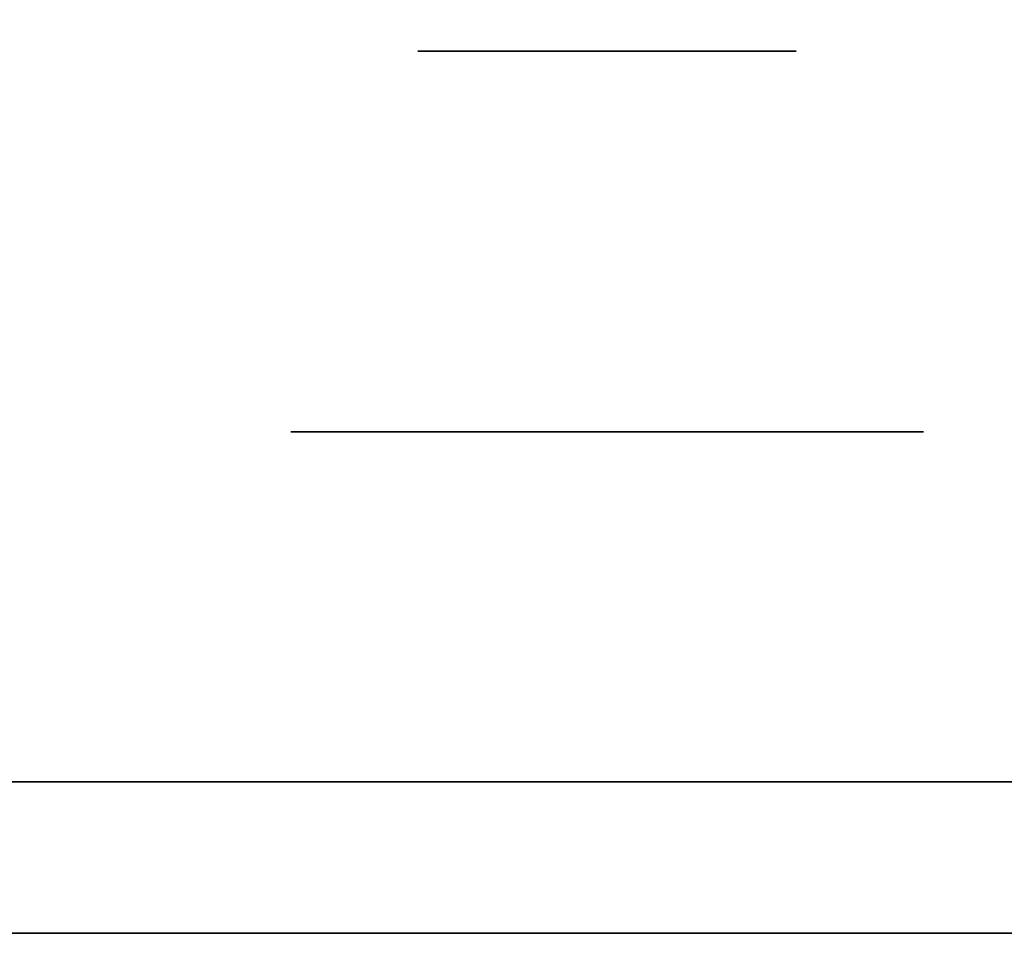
# Model space of a CAD drawing. Extents: x 413.3 to 457.5, y 5047.8 to 5050.
# Tile 649 of 656: x 451.2807 to 451.3223, y 5049.9282 to 5049.9668. Entities that reach past the tile are written whole.
import ezdxf

# ---------------------------------------------------------------- set-up
doc = ezdxf.new("R2010")
doc.units = 0
doc.header["$LTSCALE"] = 150
doc.header["$MEASUREMENT"] = 0
doc.layers.add('3DFACE_BOLT', color=7, linetype='CONTINUOUS')
doc.layers.add('3DFACE_SHAPE', color=7, linetype='CONTINUOUS')

msp = doc.modelspace()

# ---------------------------------------------------------------- linework, layer by layer
at = {"layer": '3DFACE_BOLT', "color": 1}
for points, invisible_edges in [([(451.297931, 5049.915459, -0.137472), (451.297539, 5049.915459, -0.135), (451.297931, 5049.965459, -0.137472)], 14), ([(451.297931, 5049.965459, -0.137472), (451.297539, 5049.915459, -0.135), (451.297539, 5049.965459, -0.135)], 3), ([(451.297539, 5049.915459, -0.135), (451.297931, 5049.915459, -0.132528), (451.297539, 5049.965459, -0.135)], 14), ([(451.297539, 5049.965459, -0.135), (451.297931, 5049.915459, -0.132528), (451.297931, 5049.965459, -0.132528)], 3), ([(451.297931, 5049.965459, -0.137472), (451.297539, 5049.965459, -0.135), (451.297931, 5049.965459, -0.132528)], 12), ([(451.297931, 5049.915459, -0.067472), (451.297539, 5049.915459, -0.065), (451.297931, 5049.965459, -0.067472)], 14), ([(451.297931, 5049.965459, -0.067472), (451.297539, 5049.915459, -0.065), (451.297539, 5049.965459, -0.065)], 3), ([(451.297539, 5049.915459, -0.065), (451.297931, 5049.915459, -0.062528), (451.297539, 5049.965459, -0.065)], 14), ([(451.297539, 5049.965459, -0.065), (451.297931, 5049.915459, -0.062528), (451.297931, 5049.965459, -0.062528)], 3), ([(451.297931, 5049.965459, -0.067472), (451.297539, 5049.965459, -0.065), (451.297931, 5049.965459, -0.062528)], 12), ([(451.299067, 5049.915459, -0.139702), (451.297931, 5049.915459, -0.137472), (451.299067, 5049.965459, -0.139702)], 14), ([(451.299067, 5049.965459, -0.139702), (451.297931, 5049.915459, -0.137472), (451.297931, 5049.965459, -0.137472)], 3), ([(451.297931, 5049.915459, -0.132528), (451.299067, 5049.915459, -0.130298), (451.297931, 5049.965459, -0.132528)], 14), ([(451.297931, 5049.965459, -0.132528), (451.299067, 5049.915459, -0.130298), (451.299067, 5049.965459, -0.130298)], 3), ([(451.299067, 5049.965459, -0.139702), (451.297931, 5049.965459, -0.137472), (451.299067, 5049.965459, -0.130298)], 14), ([(451.299067, 5049.965459, -0.130298), (451.297931, 5049.965459, -0.137472), (451.297931, 5049.965459, -0.132528)], 3), ([(451.299067, 5049.915459, -0.069702), (451.297931, 5049.915459, -0.067472), (451.299067, 5049.965459, -0.069702)], 14), ([(451.299067, 5049.965459, -0.069702), (451.297931, 5049.915459, -0.067472), (451.297931, 5049.965459, -0.067472)], 3), ([(451.297931, 5049.915459, -0.062528), (451.299067, 5049.915459, -0.060298), (451.297931, 5049.965459, -0.062528)], 14), ([(451.297931, 5049.965459, -0.062528), (451.299067, 5049.915459, -0.060298), (451.299067, 5049.965459, -0.060298)], 3), ([(451.299067, 5049.965459, -0.069702), (451.297931, 5049.965459, -0.067472), (451.299067, 5049.965459, -0.060298)], 14), ([(451.299067, 5049.965459, -0.060298), (451.297931, 5049.965459, -0.067472), (451.297931, 5049.965459, -0.062528)], 3), ([(451.300837, 5049.915459, -0.141472), (451.299067, 5049.915459, -0.139702), (451.300837, 5049.965459, -0.141472)], 14), ([(451.300837, 5049.965459, -0.141472), (451.299067, 5049.915459, -0.139702), (451.299067, 5049.965459, -0.139702)], 3), ([(451.299067, 5049.915459, -0.130298), (451.300837, 5049.915459, -0.128528), (451.299067, 5049.965459, -0.130298)], 14), ([(451.299067, 5049.965459, -0.130298), (451.300837, 5049.915459, -0.128528), (451.300837, 5049.965459, -0.128528)], 3), ([(451.300837, 5049.965459, -0.141472), (451.299067, 5049.965459, -0.139702), (451.300837, 5049.965459, -0.128528)], 14), ([(451.300837, 5049.965459, -0.128528), (451.299067, 5049.965459, -0.139702), (451.299067, 5049.965459, -0.130298)], 3), ([(451.300837, 5049.915459, -0.071472), (451.299067, 5049.915459, -0.069702), (451.300837, 5049.965459, -0.071472)], 14), ([(451.300837, 5049.965459, -0.071472), (451.299067, 5049.915459, -0.069702), (451.299067, 5049.965459, -0.069702)], 3), ([(451.299067, 5049.915459, -0.060298), (451.300837, 5049.915459, -0.058528), (451.299067, 5049.965459, -0.060298)], 14), ([(451.299067, 5049.965459, -0.060298), (451.300837, 5049.915459, -0.058528), (451.300837, 5049.965459, -0.058528)], 3), ([(451.300837, 5049.965459, -0.071472), (451.299067, 5049.965459, -0.069702), (451.300837, 5049.965459, -0.058528)], 14), ([(451.300837, 5049.965459, -0.058528), (451.299067, 5049.965459, -0.069702), (451.299067, 5049.965459, -0.060298)], 3), ([(451.303067, 5049.915459, -0.142608), (451.300837, 5049.915459, -0.141472), (451.303067, 5049.965459, -0.142608)], 14), ([(451.303067, 5049.965459, -0.142608), (451.300837, 5049.915459, -0.141472), (451.300837, 5049.965459, -0.141472)], 3), ([(451.300837, 5049.915459, -0.128528), (451.303067, 5049.915459, -0.127392), (451.300837, 5049.965459, -0.128528)], 14), ([(451.300837, 5049.965459, -0.128528), (451.303067, 5049.915459, -0.127392), (451.303067, 5049.965459, -0.127392)], 3), ([(451.303067, 5049.965459, -0.142608), (451.300837, 5049.965459, -0.141472), (451.303067, 5049.965459, -0.127392)], 14), ([(451.303067, 5049.965459, -0.127392), (451.300837, 5049.965459, -0.141472), (451.300837, 5049.965459, -0.128528)], 3), ([(451.303067, 5049.915459, -0.072608), (451.300837, 5049.915459, -0.071472), (451.303067, 5049.965459, -0.072608)], 14), ([(451.303067, 5049.965459, -0.072608), (451.300837, 5049.915459, -0.071472), (451.300837, 5049.965459, -0.071472)], 3), ([(451.300837, 5049.915459, -0.058528), (451.303067, 5049.915459, -0.057392), (451.300837, 5049.965459, -0.058528)], 14), ([(451.300837, 5049.965459, -0.058528), (451.303067, 5049.915459, -0.057392), (451.303067, 5049.965459, -0.057392)], 3), ([(451.303067, 5049.965459, -0.072608), (451.300837, 5049.965459, -0.071472), (451.303067, 5049.965459, -0.057392)], 14), ([(451.303067, 5049.965459, -0.057392), (451.300837, 5049.965459, -0.071472), (451.300837, 5049.965459, -0.058528)], 3), ([(451.305539, 5049.915459, -0.143), (451.303067, 5049.915459, -0.142608), (451.305539, 5049.965459, -0.143)], 14), ([(451.305539, 5049.965459, -0.143), (451.303067, 5049.915459, -0.142608), (451.303067, 5049.965459, -0.142608)], 3), ([(451.303067, 5049.915459, -0.127392), (451.305539, 5049.915459, -0.127), (451.303067, 5049.965459, -0.127392)], 14), ([(451.303067, 5049.965459, -0.127392), (451.305539, 5049.915459, -0.127), (451.305539, 5049.965459, -0.127)], 3), ([(451.305539, 5049.965459, -0.143), (451.303067, 5049.965459, -0.142608), (451.305539, 5049.965459, -0.127)], 14), ([(451.305539, 5049.965459, -0.127), (451.303067, 5049.965459, -0.142608), (451.303067, 5049.965459, -0.127392)], 3), ([(451.305539, 5049.915459, -0.073), (451.303067, 5049.915459, -0.072608), (451.305539, 5049.965459, -0.073)], 14), ([(451.305539, 5049.965459, -0.073), (451.303067, 5049.915459, -0.072608), (451.303067, 5049.965459, -0.072608)], 3), ([(451.303067, 5049.915459, -0.057392), (451.305539, 5049.915459, -0.057), (451.303067, 5049.965459, -0.057392)], 14), ([(451.303067, 5049.965459, -0.057392), (451.305539, 5049.915459, -0.057), (451.305539, 5049.965459, -0.057)], 3), ([(451.305539, 5049.965459, -0.073), (451.303067, 5049.965459, -0.072608), (451.305539, 5049.965459, -0.057)], 14), ([(451.305539, 5049.965459, -0.057), (451.303067, 5049.965459, -0.072608), (451.303067, 5049.965459, -0.057392)], 3), ([(451.308012, 5049.915459, -0.142608), (451.305539, 5049.915459, -0.143), (451.308012, 5049.965459, -0.142608)], 14), ([(451.308012, 5049.965459, -0.142608), (451.305539, 5049.915459, -0.143), (451.305539, 5049.965459, -0.143)], 3), ([(451.305539, 5049.915459, -0.127), (451.308012, 5049.915459, -0.127392), (451.305539, 5049.965459, -0.127)], 14), ([(451.305539, 5049.965459, -0.127), (451.308012, 5049.915459, -0.127392), (451.308012, 5049.965459, -0.127392)], 3), ([(451.308012, 5049.965459, -0.142608), (451.305539, 5049.965459, -0.143), (451.308012, 5049.965459, -0.127392)], 14), ([(451.308012, 5049.965459, -0.127392), (451.305539, 5049.965459, -0.143), (451.305539, 5049.965459, -0.127)], 3), ([(451.308012, 5049.915459, -0.072608), (451.305539, 5049.915459, -0.073), (451.308012, 5049.965459, -0.072608)], 14), ([(451.308012, 5049.965459, -0.072608), (451.305539, 5049.915459, -0.073), (451.305539, 5049.965459, -0.073)], 3), ([(451.305539, 5049.915459, -0.057), (451.308012, 5049.915459, -0.057392), (451.305539, 5049.965459, -0.057)], 14), ([(451.305539, 5049.965459, -0.057), (451.308012, 5049.915459, -0.057392), (451.308012, 5049.965459, -0.057392)], 3), ([(451.308012, 5049.965459, -0.072608), (451.305539, 5049.965459, -0.073), (451.308012, 5049.965459, -0.057392)], 14), ([(451.308012, 5049.965459, -0.057392), (451.305539, 5049.965459, -0.073), (451.305539, 5049.965459, -0.057)], 3), ([(451.310242, 5049.915459, -0.141472), (451.308012, 5049.915459, -0.142608), (451.310242, 5049.965459, -0.141472)], 14), ([(451.310242, 5049.965459, -0.141472), (451.308012, 5049.915459, -0.142608), (451.308012, 5049.965459, -0.142608)], 3), ([(451.308012, 5049.915459, -0.127392), (451.310242, 5049.915459, -0.128528), (451.308012, 5049.965459, -0.127392)], 14), ([(451.308012, 5049.965459, -0.127392), (451.310242, 5049.915459, -0.128528), (451.310242, 5049.965459, -0.128528)], 3), ([(451.310242, 5049.965459, -0.141472), (451.308012, 5049.965459, -0.142608), (451.310242, 5049.965459, -0.128528)], 14), ([(451.310242, 5049.965459, -0.128528), (451.308012, 5049.965459, -0.142608), (451.308012, 5049.965459, -0.127392)], 3), ([(451.310242, 5049.915459, -0.071472), (451.308012, 5049.915459, -0.072608), (451.310242, 5049.965459, -0.071472)], 14), ([(451.310242, 5049.965459, -0.071472), (451.308012, 5049.915459, -0.072608), (451.308012, 5049.965459, -0.072608)], 3), ([(451.308012, 5049.915459, -0.057392), (451.310242, 5049.915459, -0.058528), (451.308012, 5049.965459, -0.057392)], 14), ([(451.308012, 5049.965459, -0.057392), (451.310242, 5049.915459, -0.058528), (451.310242, 5049.965459, -0.058528)], 3), ([(451.310242, 5049.965459, -0.071472), (451.308012, 5049.965459, -0.072608), (451.310242, 5049.965459, -0.058528)], 14), ([(451.310242, 5049.965459, -0.058528), (451.308012, 5049.965459, -0.072608), (451.308012, 5049.965459, -0.057392)], 3), ([(451.312012, 5049.915459, -0.139702), (451.310242, 5049.915459, -0.141472), (451.312012, 5049.965459, -0.139702)], 14), ([(451.312012, 5049.965459, -0.139702), (451.310242, 5049.915459, -0.141472), (451.310242, 5049.965459, -0.141472)], 3), ([(451.310242, 5049.915459, -0.128528), (451.312012, 5049.915459, -0.130298), (451.310242, 5049.965459, -0.128528)], 14), ([(451.310242, 5049.965459, -0.128528), (451.312012, 5049.915459, -0.130298), (451.312012, 5049.965459, -0.130298)], 3), ([(451.312012, 5049.965459, -0.139702), (451.310242, 5049.965459, -0.141472), (451.312012, 5049.965459, -0.130298)], 14), ([(451.312012, 5049.965459, -0.130298), (451.310242, 5049.965459, -0.141472), (451.310242, 5049.965459, -0.128528)], 3), ([(451.312012, 5049.915459, -0.069702), (451.310242, 5049.915459, -0.071472), (451.312012, 5049.965459, -0.069702)], 14), ([(451.312012, 5049.965459, -0.069702), (451.310242, 5049.915459, -0.071472), (451.310242, 5049.965459, -0.071472)], 3), ([(451.310242, 5049.915459, -0.058528), (451.312012, 5049.915459, -0.060298), (451.310242, 5049.965459, -0.058528)], 14), ([(451.310242, 5049.965459, -0.058528), (451.312012, 5049.915459, -0.060298), (451.312012, 5049.965459, -0.060298)], 3), ([(451.312012, 5049.965459, -0.069702), (451.310242, 5049.965459, -0.071472), (451.312012, 5049.965459, -0.060298)], 14), ([(451.312012, 5049.965459, -0.060298), (451.310242, 5049.965459, -0.071472), (451.310242, 5049.965459, -0.058528)], 3), ([(451.313148, 5049.915459, -0.137472), (451.312012, 5049.915459, -0.139702), (451.313148, 5049.965459, -0.137472)], 14), ([(451.313148, 5049.965459, -0.137472), (451.312012, 5049.915459, -0.139702), (451.312012, 5049.965459, -0.139702)], 3), ([(451.312012, 5049.915459, -0.130298), (451.313148, 5049.915459, -0.132528), (451.312012, 5049.965459, -0.130298)], 14), ([(451.312012, 5049.965459, -0.130298), (451.313148, 5049.915459, -0.132528), (451.313148, 5049.965459, -0.132528)], 3), ([(451.313148, 5049.965459, -0.137472), (451.312012, 5049.965459, -0.139702), (451.313148, 5049.965459, -0.132528)], 14), ([(451.313148, 5049.965459, -0.132528), (451.312012, 5049.965459, -0.139702), (451.312012, 5049.965459, -0.130298)], 3), ([(451.313148, 5049.915459, -0.067472), (451.312012, 5049.915459, -0.069702), (451.313148, 5049.965459, -0.067472)], 14), ([(451.313148, 5049.965459, -0.067472), (451.312012, 5049.915459, -0.069702), (451.312012, 5049.965459, -0.069702)], 3), ([(451.312012, 5049.915459, -0.060298), (451.313148, 5049.915459, -0.062528), (451.312012, 5049.965459, -0.060298)], 14), ([(451.312012, 5049.965459, -0.060298), (451.313148, 5049.915459, -0.062528), (451.313148, 5049.965459, -0.062528)], 3), ([(451.313148, 5049.965459, -0.067472), (451.312012, 5049.965459, -0.069702), (451.313148, 5049.965459, -0.062528)], 14), ([(451.313148, 5049.965459, -0.062528), (451.312012, 5049.965459, -0.069702), (451.312012, 5049.965459, -0.060298)], 3), ([(451.313539, 5049.915459, -0.135), (451.313148, 5049.915459, -0.137472), (451.313539, 5049.965459, -0.135)], 14), ([(451.313539, 5049.965459, -0.135), (451.313148, 5049.915459, -0.137472), (451.313148, 5049.965459, -0.137472)], 3), ([(451.313148, 5049.915459, -0.132528), (451.313539, 5049.915459, -0.135), (451.313148, 5049.965459, -0.132528)], 14), ([(451.313148, 5049.965459, -0.132528), (451.313539, 5049.915459, -0.135), (451.313539, 5049.965459, -0.135)], 3), ([(451.313539, 5049.965459, -0.135), (451.313148, 5049.965459, -0.137472), (451.313148, 5049.965459, -0.132528)], 2), ([(451.313539, 5049.915459, -0.065), (451.313148, 5049.915459, -0.067472), (451.313539, 5049.965459, -0.065)], 14), ([(451.313539, 5049.965459, -0.065), (451.313148, 5049.915459, -0.067472), (451.313148, 5049.965459, -0.067472)], 3), ([(451.313148, 5049.915459, -0.062528), (451.313539, 5049.915459, -0.065), (451.313148, 5049.965459, -0.062528)], 14), ([(451.313148, 5049.965459, -0.062528), (451.313539, 5049.915459, -0.065), (451.313539, 5049.965459, -0.065)], 3), ([(451.313539, 5049.965459, -0.065), (451.313148, 5049.965459, -0.067472), (451.313148, 5049.965459, -0.062528)], 2), ([(451.298852, 5049.934559, -0.146583), (451.292164, 5049.934559, -0.135), (451.298852, 5049.949359, -0.146583)], 14), ([(451.298852, 5049.949359, -0.146583), (451.292164, 5049.934559, -0.135), (451.292164, 5049.949359, -0.135)], 3), ([(451.292164, 5049.934559, -0.135), (451.298852, 5049.934559, -0.123417), (451.292164, 5049.949359, -0.135)], 14), ([(451.292164, 5049.949359, -0.135), (451.298852, 5049.934559, -0.123417), (451.298852, 5049.949359, -0.123417)], 3), ([(451.298852, 5049.949359, -0.146583), (451.292164, 5049.949359, -0.135), (451.298852, 5049.949359, -0.123417)], 12), ([(451.298852, 5049.934559, -0.076583), (451.292164, 5049.934559, -0.065), (451.298852, 5049.949359, -0.076583)], 14), ([(451.298852, 5049.949359, -0.076583), (451.292164, 5049.934559, -0.065), (451.292164, 5049.949359, -0.065)], 3), ([(451.292164, 5049.934559, -0.065), (451.298852, 5049.934559, -0.053417), (451.292164, 5049.949359, -0.065)], 14), ([(451.292164, 5049.949359, -0.065), (451.298852, 5049.934559, -0.053417), (451.298852, 5049.949359, -0.053417)], 3), ([(451.298852, 5049.949359, -0.076583), (451.292164, 5049.949359, -0.065), (451.298852, 5049.949359, -0.053417)], 12), ([(451.312227, 5049.934559, -0.146583), (451.298852, 5049.934559, -0.146583), (451.312227, 5049.949359, -0.146583)], 14), ([(451.312227, 5049.949359, -0.146583), (451.298852, 5049.934559, -0.146583), (451.298852, 5049.949359, -0.146583)], 3), ([(451.298852, 5049.934559, -0.123417), (451.312227, 5049.934559, -0.123417), (451.298852, 5049.949359, -0.123417)], 14), ([(451.298852, 5049.949359, -0.123417), (451.312227, 5049.934559, -0.123417), (451.312227, 5049.949359, -0.123417)], 3), ([(451.312227, 5049.949359, -0.146583), (451.298852, 5049.949359, -0.146583), (451.312227, 5049.949359, -0.123417)], 14), ([(451.312227, 5049.949359, -0.123417), (451.298852, 5049.949359, -0.146583), (451.298852, 5049.949359, -0.123417)], 3), ([(451.312227, 5049.934559, -0.076583), (451.298852, 5049.934559, -0.076583), (451.312227, 5049.949359, -0.076583)], 14), ([(451.312227, 5049.949359, -0.076583), (451.298852, 5049.934559, -0.076583), (451.298852, 5049.949359, -0.076583)], 3), ([(451.298852, 5049.934559, -0.053417), (451.312227, 5049.934559, -0.053417), (451.298852, 5049.949359, -0.053417)], 14), ([(451.298852, 5049.949359, -0.053417), (451.312227, 5049.934559, -0.053417), (451.312227, 5049.949359, -0.053417)], 3), ([(451.312227, 5049.949359, -0.076583), (451.298852, 5049.949359, -0.076583), (451.312227, 5049.949359, -0.053417)], 14), ([(451.312227, 5049.949359, -0.053417), (451.298852, 5049.949359, -0.076583), (451.298852, 5049.949359, -0.053417)], 3), ([(451.318914, 5049.934559, -0.135), (451.312227, 5049.934559, -0.146583), (451.318914, 5049.949359, -0.135)], 14), ([(451.318914, 5049.949359, -0.135), (451.312227, 5049.934559, -0.146583), (451.312227, 5049.949359, -0.146583)], 3), ([(451.312227, 5049.934559, -0.123417), (451.318914, 5049.934559, -0.135), (451.312227, 5049.949359, -0.123417)], 14), ([(451.312227, 5049.949359, -0.123417), (451.318914, 5049.934559, -0.135), (451.318914, 5049.949359, -0.135)], 3), ([(451.318914, 5049.949359, -0.135), (451.312227, 5049.949359, -0.146583), (451.312227, 5049.949359, -0.123417)], 2), ([(451.318914, 5049.934559, -0.065), (451.312227, 5049.934559, -0.076583), (451.318914, 5049.949359, -0.065)], 14), ([(451.318914, 5049.949359, -0.065), (451.312227, 5049.934559, -0.076583), (451.312227, 5049.949359, -0.076583)], 3), ([(451.312227, 5049.934559, -0.053417), (451.318914, 5049.934559, -0.065), (451.312227, 5049.949359, -0.053417)], 14), ([(451.312227, 5049.949359, -0.053417), (451.318914, 5049.934559, -0.065), (451.318914, 5049.949359, -0.065)], 3), ([(451.318914, 5049.949359, -0.065), (451.312227, 5049.949359, -0.076583), (451.312227, 5049.949359, -0.053417)], 2), ([(451.298852, 5049.934559, -0.123417), (451.292164, 5049.934559, -0.135), (451.298852, 5049.934559, -0.146583)], 12), ([(451.298852, 5049.934559, -0.053417), (451.292164, 5049.934559, -0.065), (451.298852, 5049.934559, -0.076583)], 12), ([(451.312227, 5049.934559, -0.123417), (451.298852, 5049.934559, -0.123417), (451.312227, 5049.934559, -0.146583)], 14), ([(451.312227, 5049.934559, -0.146583), (451.298852, 5049.934559, -0.123417), (451.298852, 5049.934559, -0.146583)], 3), ([(451.312227, 5049.934559, -0.053417), (451.298852, 5049.934559, -0.053417), (451.312227, 5049.934559, -0.076583)], 14), ([(451.312227, 5049.934559, -0.076583), (451.298852, 5049.934559, -0.053417), (451.298852, 5049.934559, -0.076583)], 3), ([(451.318914, 5049.934559, -0.135), (451.312227, 5049.934559, -0.123417), (451.312227, 5049.934559, -0.146583)], 2), ([(451.318914, 5049.934559, -0.065), (451.312227, 5049.934559, -0.053417), (451.312227, 5049.934559, -0.076583)], 2)]:
    msp.add_3dface(points, dxfattribs=dict(at, invisible_edges=invisible_edges))
at = {"layer": '3DFACE_SHAPE', "color": 13}
for points, invisible_edges in [([(451.365539, 5050.025014, -0.1905), (451.26869, 5050.025153, -0.1905), (451.26554, 5047.825153, -0.1905)], 12), ([(451.26869, 5050.025153, -0.0095), (451.362442, 5047.861866, -0.0095), (451.26554, 5047.825153, -0.0095)], 3), ([(451.468689, 5050.024866), (451.26869, 5050.025153), (451.26554, 5047.825153)], 12), ([(451.26554, 5047.825153, -0.2), (451.26869, 5050.025153, -0.2), (451.465539, 5047.824866, -0.2)], 2), ([(451.365487, 5049.988164, -0.0095), (451.365306, 5049.861864, -0.0095), (451.26869, 5050.025153, -0.0095)], 14), ([(451.26869, 5050.025153, -0.0095), (451.365306, 5049.861864, -0.0095), (451.362623, 5047.988166, -0.0095)], 13), ([(451.362623, 5047.988166, -0.0095), (451.362442, 5047.861866, -0.0095), (451.26869, 5050.025153, -0.0095)], 14), ([(451.26869, 5050.025153, -0.2), (451.468689, 5050.024866, -0.2), (451.465539, 5047.824866, -0.2)], 12), ([(451.362389, 5047.825014, -0.1905), (451.365539, 5050.025014, -0.1905), (451.26554, 5047.825153, -0.1905)], 2), ([(451.465539, 5047.824866), (451.468689, 5050.024866), (451.26554, 5047.825153)], 2), ([(451.31155, 5049.934559, -0.05899), (451.263539, 5049.934559, -0.03), (451.359139, 5049.934559, -0.03)], 13), ([(451.31155, 5049.934559, -0.05899), (451.305539, 5049.934559, -0.0565), (451.263539, 5049.934559, -0.03)], 14), ([(451.305539, 5049.934559, -0.0565), (451.299529, 5049.934559, -0.05899), (451.263539, 5049.934559, -0.03)], 14), ([(451.263539, 5049.934559, -0.03), (451.299529, 5049.934559, -0.05899), (451.297039, 5049.934559, -0.065)], 13), ([(451.297039, 5049.934559, -0.135), (451.263539, 5049.934559, -0.03), (451.297039, 5049.934559, -0.065)], 15), ([(451.263539, 5049.934559, -0.03), (451.297039, 5049.934559, -0.135), (451.263539, 5049.934559, -0.17)], 3), ([(451.297039, 5049.934559, -0.135), (451.299529, 5049.934559, -0.14101), (451.263539, 5049.934559, -0.17)], 14), ([(451.263539, 5049.934559, -0.17), (451.299529, 5049.934559, -0.14101), (451.305539, 5049.934559, -0.17)], 3), ([(451.263539, 5049.934559, -0.17), (451.305539, 5049.934559, -0.17), (451.263539, 5049.928159, -0.17)], 2), ([(451.305539, 5049.934559, -0.17), (451.359139, 5049.934559, -0.17), (451.263539, 5049.928159, -0.17)], 14), ([(451.263539, 5049.928159, -0.17), (451.359139, 5049.934559, -0.17), (451.365539, 5049.928159, -0.17)], 3), ([(451.359139, 5049.934559, -0.03), (451.263539, 5049.928159, -0.03), (451.365539, 5049.928159, -0.03)], 13), ([(451.359139, 5049.934559, -0.03), (451.263539, 5049.934559, -0.03), (451.263539, 5049.928159, -0.03)], 12), ([(451.299529, 5049.934559, -0.12899), (451.297039, 5049.934559, -0.135), (451.299529, 5049.934559, -0.07101)], 14), ([(451.299529, 5049.934559, -0.07101), (451.297039, 5049.934559, -0.135), (451.297039, 5049.934559, -0.065)], 3), ([(451.299529, 5049.934559, -0.05899), (451.299529, 5049.928159, -0.05899), (451.297039, 5049.934559, -0.065)], 3), ([(451.299529, 5049.928159, -0.05899), (451.297039, 5049.928159, -0.065), (451.297039, 5049.934559, -0.065)], 14), ([(451.297039, 5049.934559, -0.065), (451.297039, 5049.928159, -0.065), (451.299529, 5049.934559, -0.07101)], 3), ([(451.297039, 5049.928159, -0.065), (451.299529, 5049.928159, -0.07101), (451.299529, 5049.934559, -0.07101)], 14), ([(451.299529, 5049.934559, -0.12899), (451.299529, 5049.928159, -0.12899), (451.297039, 5049.934559, -0.135)], 3), ([(451.299529, 5049.928159, -0.12899), (451.297039, 5049.928159, -0.135), (451.297039, 5049.934559, -0.135)], 14), ([(451.297039, 5049.934559, -0.135), (451.297039, 5049.928159, -0.135), (451.299529, 5049.934559, -0.14101)], 3), ([(451.297039, 5049.928159, -0.135), (451.299529, 5049.928159, -0.14101), (451.299529, 5049.934559, -0.14101)], 14), ([(451.299529, 5049.934559, -0.14101), (451.305539, 5049.934559, -0.1435), (451.305539, 5049.934559, -0.17)], 14), ([(451.299529, 5049.934559, -0.07101), (451.305539, 5049.934559, -0.0735), (451.299529, 5049.934559, -0.12899)], 14), ([(451.299529, 5049.934559, -0.12899), (451.305539, 5049.934559, -0.0735), (451.305539, 5049.934559, -0.1265)], 3), ([(451.305539, 5049.934559, -0.0565), (451.305539, 5049.928159, -0.0565), (451.299529, 5049.934559, -0.05899)], 3), ([(451.305539, 5049.928159, -0.0565), (451.299529, 5049.928159, -0.05899), (451.299529, 5049.934559, -0.05899)], 14), ([(451.299529, 5049.934559, -0.07101), (451.299529, 5049.928159, -0.07101), (451.305539, 5049.934559, -0.0735)], 3), ([(451.299529, 5049.928159, -0.07101), (451.305539, 5049.928159, -0.0735), (451.305539, 5049.934559, -0.0735)], 14), ([(451.305539, 5049.934559, -0.1265), (451.305539, 5049.928159, -0.1265), (451.299529, 5049.934559, -0.12899)], 3), ([(451.305539, 5049.928159, -0.1265), (451.299529, 5049.928159, -0.12899), (451.299529, 5049.934559, -0.12899)], 14), ([(451.299529, 5049.934559, -0.14101), (451.299529, 5049.928159, -0.14101), (451.305539, 5049.934559, -0.1435)], 3), ([(451.299529, 5049.928159, -0.14101), (451.305539, 5049.928159, -0.1435), (451.305539, 5049.934559, -0.1435)], 14), ([(451.305539, 5049.934559, -0.1435), (451.31155, 5049.934559, -0.14101), (451.305539, 5049.934559, -0.17)], 14), ([(451.305539, 5049.934559, -0.17), (451.31155, 5049.934559, -0.14101), (451.359139, 5049.934559, -0.17)], 15), ([(451.305539, 5049.934559, -0.0735), (451.31155, 5049.934559, -0.07101), (451.305539, 5049.934559, -0.1265)], 14), ([(451.305539, 5049.934559, -0.1265), (451.31155, 5049.934559, -0.07101), (451.31155, 5049.934559, -0.12899)], 3), ([(451.31155, 5049.934559, -0.05899), (451.31155, 5049.928159, -0.05899), (451.305539, 5049.934559, -0.0565)], 3), ([(451.31155, 5049.928159, -0.05899), (451.305539, 5049.928159, -0.0565), (451.305539, 5049.934559, -0.0565)], 14), ([(451.305539, 5049.934559, -0.0735), (451.305539, 5049.928159, -0.0735), (451.31155, 5049.934559, -0.07101)], 3), ([(451.305539, 5049.928159, -0.0735), (451.31155, 5049.928159, -0.07101), (451.31155, 5049.934559, -0.07101)], 14), ([(451.31155, 5049.934559, -0.12899), (451.31155, 5049.928159, -0.12899), (451.305539, 5049.934559, -0.1265)], 3), ([(451.31155, 5049.928159, -0.12899), (451.305539, 5049.928159, -0.1265), (451.305539, 5049.934559, -0.1265)], 14), ([(451.305539, 5049.934559, -0.1435), (451.305539, 5049.928159, -0.1435), (451.31155, 5049.934559, -0.14101)], 3), ([(451.305539, 5049.928159, -0.1435), (451.31155, 5049.928159, -0.14101), (451.31155, 5049.934559, -0.14101)], 14), ([(451.31155, 5049.934559, -0.14101), (451.314039, 5049.934559, -0.135), (451.359139, 5049.934559, -0.17)], 14), ([(451.31155, 5049.934559, -0.07101), (451.314039, 5049.934559, -0.065), (451.31155, 5049.934559, -0.12899)], 14), ([(451.31155, 5049.934559, -0.12899), (451.314039, 5049.934559, -0.065), (451.314039, 5049.934559, -0.135)], 3), ([(451.314039, 5049.934559, -0.065), (451.31155, 5049.934559, -0.05899), (451.359139, 5049.934559, -0.17)], 14), ([(451.359139, 5049.934559, -0.17), (451.31155, 5049.934559, -0.05899), (451.359139, 5049.934559, -0.03)], 3), ([(451.31155, 5049.934559, -0.07101), (451.31155, 5049.928159, -0.07101), (451.314039, 5049.934559, -0.065)], 3), ([(451.31155, 5049.928159, -0.07101), (451.314039, 5049.928159, -0.065), (451.314039, 5049.934559, -0.065)], 14), ([(451.314039, 5049.934559, -0.065), (451.314039, 5049.928159, -0.065), (451.31155, 5049.934559, -0.05899)], 3), ([(451.314039, 5049.928159, -0.065), (451.31155, 5049.928159, -0.05899), (451.31155, 5049.934559, -0.05899)], 14), ([(451.31155, 5049.934559, -0.14101), (451.31155, 5049.928159, -0.14101), (451.314039, 5049.934559, -0.135)], 3), ([(451.31155, 5049.928159, -0.14101), (451.314039, 5049.928159, -0.135), (451.314039, 5049.934559, -0.135)], 14), ([(451.314039, 5049.934559, -0.135), (451.314039, 5049.928159, -0.135), (451.31155, 5049.934559, -0.12899)], 3), ([(451.314039, 5049.928159, -0.135), (451.31155, 5049.928159, -0.12899), (451.31155, 5049.934559, -0.12899)], 14), ([(451.314039, 5049.934559, -0.065), (451.359139, 5049.934559, -0.17), (451.314039, 5049.934559, -0.135)], 15), ([(451.365539, 5049.928159, -0.17), (451.299529, 5049.928159, -0.14101), (451.263539, 5049.928159, -0.17)], 3), ([(451.299529, 5049.928159, -0.14101), (451.297039, 5049.928159, -0.135), (451.263539, 5049.928159, -0.17)], 14), ([(451.297039, 5049.928159, -0.065), (451.263539, 5049.928159, -0.17), (451.297039, 5049.928159, -0.135)], 15), ([(451.263539, 5049.928159, -0.17), (451.297039, 5049.928159, -0.065), (451.263539, 5049.928159, -0.03)], 3), ([(451.297039, 5049.928159, -0.065), (451.299529, 5049.928159, -0.05899), (451.263539, 5049.928159, -0.03)], 14), ([(451.299529, 5049.928159, -0.05899), (451.305539, 5049.928159, -0.0565), (451.263539, 5049.928159, -0.03)], 14), ([(451.305539, 5049.928159, -0.0565), (451.31155, 5049.928159, -0.05899), (451.263539, 5049.928159, -0.03)], 14), ([(451.263539, 5049.928159, -0.03), (451.31155, 5049.928159, -0.05899), (451.365539, 5049.928159, -0.03)], 3), ([(451.299529, 5049.928159, -0.07101), (451.297039, 5049.928159, -0.065), (451.299529, 5049.928159, -0.12899)], 14), ([(451.299529, 5049.928159, -0.12899), (451.297039, 5049.928159, -0.065), (451.297039, 5049.928159, -0.135)], 3), ([(451.305539, 5049.928159, -0.1435), (451.299529, 5049.928159, -0.14101), (451.365539, 5049.928159, -0.17)], 14), ([(451.299529, 5049.928159, -0.12899), (451.305539, 5049.928159, -0.1265), (451.299529, 5049.928159, -0.07101)], 14), ([(451.305539, 5049.928159, -0.1265), (451.305539, 5049.928159, -0.0735), (451.299529, 5049.928159, -0.07101)], 13), ([(451.31155, 5049.928159, -0.14101), (451.305539, 5049.928159, -0.1435), (451.365539, 5049.928159, -0.135)], 14), ([(451.365539, 5049.928159, -0.135), (451.305539, 5049.928159, -0.1435), (451.365539, 5049.928159, -0.17)], 15), ([(451.31155, 5049.928159, -0.07101), (451.305539, 5049.928159, -0.0735), (451.31155, 5049.928159, -0.12899)], 14), ([(451.305539, 5049.928159, -0.0735), (451.305539, 5049.928159, -0.1265), (451.31155, 5049.928159, -0.12899)], 13), ([(451.314039, 5049.928159, -0.135), (451.31155, 5049.928159, -0.14101), (451.365539, 5049.928159, -0.135)], 14), ([(451.31155, 5049.928159, -0.05899), (451.365539, 5049.928159, -0.065), (451.365539, 5049.928159, -0.03)], 13), ([(451.31155, 5049.928159, -0.05899), (451.314039, 5049.928159, -0.065), (451.365539, 5049.928159, -0.065)], 14), ([(451.31155, 5049.928159, -0.12899), (451.314039, 5049.928159, -0.135), (451.31155, 5049.928159, -0.07101)], 14), ([(451.314039, 5049.928159, -0.135), (451.365539, 5049.928159, -0.135), (451.31155, 5049.928159, -0.07101)], 15), ([(451.31155, 5049.928159, -0.07101), (451.365539, 5049.928159, -0.135), (451.314039, 5049.928159, -0.065)], 3), ([(451.365539, 5049.928159, -0.135), (451.365539, 5049.928159, -0.065), (451.314039, 5049.928159, -0.065)], 14)]:
    msp.add_3dface(points, dxfattribs=dict(at, invisible_edges=invisible_edges))

doc.saveas('drawing.dxf')
